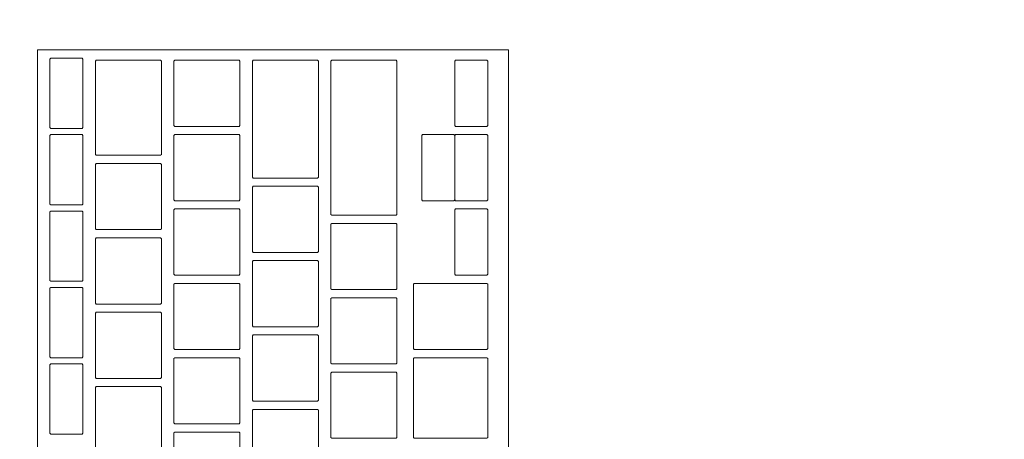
# Model space of a CAD drawing. Header units: metres. Extents: x -4 to 100, y -11 to 17.
# Tile 675 of 728: x 58.581 to 58.819, y 11.995 to 12.096. Entities that reach past the tile are written whole.
import ezdxf

# ---------------------------------------------------------------- set-up
doc = ezdxf.new("R2010")
doc.units = ezdxf.units.M
doc.header["$MEASUREMENT"] = 0
doc.linetypes.add('Wipeout_Contour', pattern=[1, 0, -1])
doc.layers.add('152 - Bemaßung_ Beschriftung.Ausbau', color=7, linetype='Continuous')
doc.layers.add('701 - Einrichtung.Möbel', color=7, linetype='Continuous')
doc.styles.add('ERSTELLTER_STIL_2', font='txt')
doc.dimstyles.new('ERSTELLTER_STIL__5', dxfattribs={"dimtxt": 0.1, "dimasz": 0.0532, "dimexe": 0.18, "dimexo": 0.0625, "dimgap": 0, "dimtad": 1, "dimtih": 1, "dimtoh": 1, "dimzin": 0, "dimdsep": 46, "dimtxsty": 'ERSTELLTER_STIL_2', "dimblk": 'ARROWHEAD_2', "dimblk1": 'ARROWHEAD_2', "dimblk2": 'ARROWHEAD_2', "dimcen": 0.09, "dimse1": 1, "dimse2": 1, "dimclrd": 7, "dimclre": 7, "dimclrt": 7, "dimazin": 0, "dimtfac": 1, "dimtdec": 4, "dimtmove": 0, "dimatfit": 3, "dimfxl": 1, "dimtolj": 1, "dimtzin": 0, "dimarcsym": 0})

# ---------------------------------------------------------------- blocks, each defined once
blk = doc.blocks.new('*D348')
at = {"layer": '152 - Bemaßung_ Beschriftung.Ausbau', "color": 7, "linetype": 'Continuous', "lineweight": 5}
for p, q in [((58.195, 15.3025), (58.195, 15.4075)), ((58.21521, 15.39), (58.17479, 15.32)), ((62.05523, 15.39), (62.01482, 15.32)), ((58.05, 15.355), (58.195, 15.355)), ((58.195, 15.355), (62.03503, 15.355))]:
    blk.add_line(p, q, dxfattribs=at)
at = {"layer": '152 - Bemaßung_ Beschriftung.Ausbau', "color": 7, "lineweight": 5, "insert": (59.98198, 15.375), "char_height": 0.1, "attachment_point": 7, "style": 'ERSTELLTER_STIL_2'}
blk.add_mtext('\\A1;{\\pql;\\fArial|b0|i0|c0|p38;3,84}', dxfattribs=at)
blk = doc.blocks.new('ARROWHEAD_2')
at = {"color": 0, "linetype": 'Continuous', "lineweight": 0}
for p, q in [((-0.3781, -0.655), (0.3781, 0.655)), ((0, 0), (-1, 0))]:
    blk.add_line(p, q, dxfattribs=at)

msp = doc.modelspace()

# ---------------------------------------------------------------- wipeouts: each hides what was drawn before it
at = {"color": 254, "linetype": 'Wipeout_Contour', "lineweight": 0, "ltscale": 362.227352}
msp.add_wipeout([(58.195, 10.68998), (60.395, 10.68998), (60.395, 11.48998), (58.995, 11.48998), (58.995, 12.68998), (58.195, 12.68998)], dxfattribs=at).dxf.layer = '701 - Einrichtung.Möbel'

# ---------------------------------------------------------------- next in the draw order: wipeouts: each hides what was drawn before it
at = {"color": 254, "linetype": 'Wipeout_Contour', "lineweight": 0, "ltscale": 239.402372}
msp.add_wipeout([(58.69891, 11.82684), (58.69891, 12.08884), (58.58491, 12.08884), (58.58491, 11.82684)], dxfattribs=at).dxf.layer = '701 - Einrichtung.Möbel'

# ---------------------------------------------------------------- next in the draw order: linework, layer by layer
at = {"layer": '701 - Einrichtung.Möbel', "color": 7, "linetype": 'Continuous', "lineweight": 5, "flags": 128}
msp.add_lwpolyline([(58.69891, 11.82684), (58.69891, 12.08884), (58.58491, 12.08884), (58.58491, 11.82684)], close=True, dxfattribs=at)

# ---------------------------------------------------------------- next in the draw order: wipeouts: each hides what was drawn before it
at = {"color": 254, "linetype": 'Wipeout_Contour', "lineweight": 0, "ltscale": 537.945913}
msp.add_wipeout([(58.59591, 12.07834), (58.59591, 12.08664), (58.59571, 12.08684), (58.58811, 12.08684), (58.58791, 12.08664), (58.58791, 12.07004), (58.58811, 12.06984), (58.59571, 12.06984), (58.59591, 12.07004)], dxfattribs=at).dxf.layer = '701 - Einrichtung.Möbel'
at = {"color": 254, "linetype": 'Wipeout_Contour', "lineweight": 0, "ltscale": 538.075863}
msp.add_wipeout([(58.61491, 12.07484), (58.61491, 12.08614), (58.61471, 12.08634), (58.59911, 12.08634), (58.59891, 12.08614), (58.59891, 12.06354), (58.59911, 12.06334), (58.61471, 12.06334), (58.61491, 12.06354)], dxfattribs=at).dxf.layer = '701 - Einrichtung.Möbel'
at = {"color": 254, "linetype": 'Wipeout_Contour', "lineweight": 0, "ltscale": 538.249455}
msp.add_wipeout([(58.63391, 12.07834), (58.63391, 12.08614), (58.63371, 12.08634), (58.61811, 12.08634), (58.61791, 12.08614), (58.61791, 12.07054), (58.61811, 12.07034), (58.63371, 12.07034), (58.63391, 12.07054)], dxfattribs=at).dxf.layer = '701 - Einrichtung.Möbel'
at = {"color": 254, "linetype": 'Wipeout_Contour', "lineweight": 0, "ltscale": 538.405964}
msp.add_wipeout([(58.65291, 12.07209), (58.65291, 12.08614), (58.65271, 12.08634), (58.63711, 12.08634), (58.63691, 12.08614), (58.63691, 12.05804), (58.63711, 12.05784), (58.65271, 12.05784), (58.65291, 12.05804)], dxfattribs=at).dxf.layer = '701 - Einrichtung.Möbel'
at = {"color": 254, "linetype": 'Wipeout_Contour', "lineweight": 0, "ltscale": 538.565486}
msp.add_wipeout([(58.67191, 12.06759), (58.67191, 12.08614), (58.67171, 12.08634), (58.65611, 12.08634), (58.65591, 12.08614), (58.65591, 12.04904), (58.65611, 12.04884), (58.67171, 12.04884), (58.67191, 12.04904)], dxfattribs=at).dxf.layer = '701 - Einrichtung.Möbel'
at = {"color": 254, "linetype": 'Wipeout_Contour', "lineweight": 0, "ltscale": 538.809679}
msp.add_wipeout([(58.69391, 12.07834), (58.69391, 12.08614), (58.69371, 12.08634), (58.68611, 12.08634), (58.68591, 12.08614), (58.68591, 12.07054), (58.68611, 12.07034), (58.69371, 12.07034), (58.69391, 12.07054)], dxfattribs=at).dxf.layer = '701 - Einrichtung.Möbel'
at = {"color": 254, "linetype": 'Wipeout_Contour', "lineweight": 0, "ltscale": 537.912293}
msp.add_wipeout([(58.59591, 12.05984), (58.59591, 12.06814), (58.59571, 12.06834), (58.58811, 12.06834), (58.58791, 12.06814), (58.58791, 12.05154), (58.58811, 12.05134), (58.59571, 12.05134), (58.59591, 12.05154)], dxfattribs=at).dxf.layer = '701 - Einrichtung.Möbel'
at = {"color": 254, "linetype": 'Wipeout_Contour', "lineweight": 0, "ltscale": 538.216761}
msp.add_wipeout([(58.63391, 12.06034), (58.63391, 12.06814), (58.63371, 12.06834), (58.61811, 12.06834), (58.61791, 12.06814), (58.61791, 12.05254), (58.61811, 12.05234), (58.63371, 12.05234), (58.63391, 12.05254)], dxfattribs=at).dxf.layer = '701 - Einrichtung.Möbel'
at = {"color": 254, "linetype": 'Wipeout_Contour', "lineweight": 0, "ltscale": 538.777019}
msp.add_wipeout([(58.69391, 12.06034), (58.69391, 12.06814), (58.69371, 12.06834), (58.68611, 12.06834), (58.68591, 12.06814), (58.68591, 12.05254), (58.68611, 12.05234), (58.69371, 12.05234), (58.69391, 12.05254)], dxfattribs=at).dxf.layer = '701 - Einrichtung.Möbel'
at = {"color": 254, "linetype": 'Wipeout_Contour', "lineweight": 0, "ltscale": 538.036575}
msp.add_wipeout([(58.61491, 12.05334), (58.61491, 12.06114), (58.61471, 12.06134), (58.59911, 12.06134), (58.59891, 12.06114), (58.59891, 12.04554), (58.59911, 12.04534), (58.61471, 12.04534), (58.61491, 12.04554)], dxfattribs=at).dxf.layer = '701 - Einrichtung.Möbel'
at = {"color": 254, "linetype": 'Wipeout_Contour', "lineweight": 0, "ltscale": 538.361573}
msp.add_wipeout([(58.65291, 12.04784), (58.65291, 12.05564), (58.65271, 12.05584), (58.63711, 12.05584), (58.63691, 12.05564), (58.63691, 12.04004), (58.63711, 12.03984), (58.65271, 12.03984), (58.65291, 12.04004)], dxfattribs=at).dxf.layer = '701 - Einrichtung.Möbel'
at = {"color": 254, "linetype": 'Wipeout_Contour', "lineweight": 0, "ltscale": 537.878721}
msp.add_wipeout([(58.59591, 12.04134), (58.59591, 12.04964), (58.59571, 12.04984), (58.58811, 12.04984), (58.58791, 12.04964), (58.58791, 12.03304), (58.58811, 12.03284), (58.59571, 12.03284), (58.59591, 12.03304)], dxfattribs=at).dxf.layer = '701 - Einrichtung.Möbel'
at = {"color": 254, "linetype": 'Wipeout_Contour', "lineweight": 0, "ltscale": 538.184113}
msp.add_wipeout([(58.63391, 12.04234), (58.63391, 12.05014), (58.63371, 12.05034), (58.61811, 12.05034), (58.61791, 12.05014), (58.61791, 12.03454), (58.61811, 12.03434), (58.63371, 12.03434), (58.63391, 12.03454)], dxfattribs=at).dxf.layer = '701 - Einrichtung.Möbel'
at = {"color": 254, "linetype": 'Wipeout_Contour', "lineweight": 0, "ltscale": 538.744405}
msp.add_wipeout([(58.69391, 12.04234), (58.69391, 12.05014), (58.69371, 12.05034), (58.68611, 12.05034), (58.68591, 12.05014), (58.68591, 12.03454), (58.68611, 12.03434), (58.69371, 12.03434), (58.69391, 12.03454)], dxfattribs=at).dxf.layer = '701 - Einrichtung.Möbel'
at = {"color": 254, "linetype": 'Wipeout_Contour', "lineweight": 0, "ltscale": 538.512762}
msp.add_wipeout([(58.67191, 12.03884), (58.67191, 12.04664), (58.67171, 12.04684), (58.65611, 12.04684), (58.65591, 12.04664), (58.65591, 12.03104), (58.65611, 12.03084), (58.67171, 12.03084), (58.67191, 12.03104)], dxfattribs=at).dxf.layer = '701 - Einrichtung.Möbel'
at = {"color": 254, "linetype": 'Wipeout_Contour', "lineweight": 0, "ltscale": 538.003936}
msp.add_wipeout([(58.61491, 12.03534), (58.61491, 12.04314), (58.61471, 12.04334), (58.59911, 12.04334), (58.59891, 12.04314), (58.59891, 12.02754), (58.59911, 12.02734), (58.61471, 12.02734), (58.61491, 12.02754)], dxfattribs=at).dxf.layer = '701 - Einrichtung.Möbel'
at = {"color": 254, "linetype": 'Wipeout_Contour', "lineweight": 0, "ltscale": 538.328969}
msp.add_wipeout([(58.65291, 12.02984), (58.65291, 12.03764), (58.65271, 12.03784), (58.63711, 12.03784), (58.63691, 12.03764), (58.63691, 12.02204), (58.63711, 12.02184), (58.65271, 12.02184), (58.65291, 12.02204)], dxfattribs=at).dxf.layer = '701 - Einrichtung.Möbel'
at = {"color": 254, "linetype": 'Wipeout_Contour', "lineweight": 0, "ltscale": 537.8452}
msp.add_wipeout([(58.59591, 12.02284), (58.59591, 12.03114), (58.59571, 12.03134), (58.58811, 12.03134), (58.58791, 12.03114), (58.58791, 12.01454), (58.58811, 12.01434), (58.59571, 12.01434), (58.59591, 12.01454)], dxfattribs=at).dxf.layer = '701 - Einrichtung.Möbel'
at = {"color": 254, "linetype": 'Wipeout_Contour', "lineweight": 0, "ltscale": 538.151513}
msp.add_wipeout([(58.63391, 12.02434), (58.63391, 12.03214), (58.63371, 12.03234), (58.61811, 12.03234), (58.61791, 12.03214), (58.61791, 12.01654), (58.61811, 12.01634), (58.63371, 12.01634), (58.63391, 12.01654)], dxfattribs=at).dxf.layer = '701 - Einrichtung.Möbel'
at = {"color": 254, "linetype": 'Wipeout_Contour', "lineweight": 0, "ltscale": 538.672633}
msp.add_wipeout([(58.69391, 12.02434), (58.69391, 12.03214), (58.69371, 12.03234), (58.67611, 12.03234), (58.67591, 12.03214), (58.67591, 12.01654), (58.67611, 12.01634), (58.69371, 12.01634), (58.69391, 12.01654)], dxfattribs=at).dxf.layer = '701 - Einrichtung.Möbel'
at = {"color": 254, "linetype": 'Wipeout_Contour', "lineweight": 0, "ltscale": 538.48019}
msp.add_wipeout([(58.67191, 12.02084), (58.67191, 12.02864), (58.67171, 12.02884), (58.65611, 12.02884), (58.65591, 12.02864), (58.65591, 12.01304), (58.65611, 12.01284), (58.67171, 12.01284), (58.67191, 12.01304)], dxfattribs=at).dxf.layer = '701 - Einrichtung.Möbel'
at = {"color": 254, "linetype": 'Wipeout_Contour', "lineweight": 0, "ltscale": 537.971343}
msp.add_wipeout([(58.61491, 12.01734), (58.61491, 12.02514), (58.61471, 12.02534), (58.59911, 12.02534), (58.59891, 12.02514), (58.59891, 12.00954), (58.59911, 12.00934), (58.61471, 12.00934), (58.61491, 12.00954)], dxfattribs=at).dxf.layer = '701 - Einrichtung.Möbel'
at = {"color": 254, "linetype": 'Wipeout_Contour', "lineweight": 0, "ltscale": 538.296411}
msp.add_wipeout([(58.65291, 12.01184), (58.65291, 12.01964), (58.65271, 12.01984), (58.63711, 12.01984), (58.63691, 12.01964), (58.63691, 12.00404), (58.63711, 12.00384), (58.65271, 12.00384), (58.65291, 12.00404)], dxfattribs=at).dxf.layer = '701 - Einrichtung.Möbel'
at = {"color": 254, "linetype": 'Wipeout_Contour', "lineweight": 0, "ltscale": 538.118959}
msp.add_wipeout([(58.63391, 12.00634), (58.63391, 12.01414), (58.63371, 12.01434), (58.61811, 12.01434), (58.61791, 12.01414), (58.61791, 11.99854), (58.61811, 11.99834), (58.63371, 11.99834), (58.63391, 11.99854)], dxfattribs=at).dxf.layer = '701 - Einrichtung.Möbel'
at = {"color": 254, "linetype": 'Wipeout_Contour', "lineweight": 0, "ltscale": 538.637082}
msp.add_wipeout([(58.69391, 12.00459), (58.69391, 12.01414), (58.69371, 12.01434), (58.67611, 12.01434), (58.67591, 12.01414), (58.67591, 11.99504), (58.67611, 11.99484), (58.69371, 11.99484), (58.69391, 11.99504)], dxfattribs=at).dxf.layer = '701 - Einrichtung.Möbel'
at = {"color": 254, "linetype": 'Wipeout_Contour', "lineweight": 0, "ltscale": 537.811727}
msp.add_wipeout([(58.59591, 12.00434), (58.59591, 12.01264), (58.59571, 12.01284), (58.58811, 12.01284), (58.58791, 12.01264), (58.58791, 11.99604), (58.58811, 11.99584), (58.59571, 11.99584), (58.59591, 11.99604)], dxfattribs=at).dxf.layer = '701 - Einrichtung.Möbel'
at = {"color": 254, "linetype": 'Wipeout_Contour', "lineweight": 0, "ltscale": 538.447666}
msp.add_wipeout([(58.67191, 12.00284), (58.67191, 12.01064), (58.67171, 12.01084), (58.65611, 12.01084), (58.65591, 12.01064), (58.65591, 11.99504), (58.65611, 11.99484), (58.67171, 11.99484), (58.67191, 11.99504)], dxfattribs=at).dxf.layer = '701 - Einrichtung.Möbel'
at = {"color": 254, "linetype": 'Wipeout_Contour', "lineweight": 0, "ltscale": 537.938797}
msp.add_wipeout([(58.61491, 11.99934), (58.61491, 12.00714), (58.61471, 12.00734), (58.59911, 12.00734), (58.59891, 12.00714), (58.59891, 11.99154), (58.59911, 11.99134), (58.61471, 11.99134), (58.61491, 11.99154)], dxfattribs=at).dxf.layer = '701 - Einrichtung.Möbel'
at = {"color": 254, "linetype": 'Wipeout_Contour', "lineweight": 0, "ltscale": 538.263899}
msp.add_wipeout([(58.65291, 11.99384), (58.65291, 12.00164), (58.65271, 12.00184), (58.63711, 12.00184), (58.63691, 12.00164), (58.63691, 11.98604), (58.63711, 11.98584), (58.65271, 11.98584), (58.65291, 11.98604)], dxfattribs=at).dxf.layer = '701 - Einrichtung.Möbel'
at = {"color": 254, "linetype": 'Wipeout_Contour', "lineweight": 0, "ltscale": 538.086452}
msp.add_wipeout([(58.63391, 11.98834), (58.63391, 11.99614), (58.63371, 11.99634), (58.61811, 11.99634), (58.61791, 11.99614), (58.61791, 11.98054), (58.61811, 11.98034), (58.63371, 11.98034), (58.63391, 11.98054)], dxfattribs=at).dxf.layer = '701 - Einrichtung.Möbel'

# ---------------------------------------------------------------- next in the draw order: linework, layer by layer
at = {"layer": '701 - Einrichtung.Möbel', "color": 7, "linetype": 'Continuous', "lineweight": 5, "flags": 128}
for points in [[(58.59591, 12.07834), (58.59591, 12.08664), (58.59571, 12.08684), (58.58811, 12.08684), (58.58791, 12.08664), (58.58791, 12.07004), (58.58811, 12.06984), (58.59571, 12.06984), (58.59591, 12.07004)], [(58.61491, 12.07484), (58.61491, 12.08614), (58.61471, 12.08634), (58.59911, 12.08634), (58.59891, 12.08614), (58.59891, 12.06354), (58.59911, 12.06334), (58.61471, 12.06334), (58.61491, 12.06354)], [(58.63391, 12.07834), (58.63391, 12.08614), (58.63371, 12.08634), (58.61811, 12.08634), (58.61791, 12.08614), (58.61791, 12.07054), (58.61811, 12.07034), (58.63371, 12.07034), (58.63391, 12.07054)], [(58.65291, 12.07209), (58.65291, 12.08614), (58.65271, 12.08634), (58.63711, 12.08634), (58.63691, 12.08614), (58.63691, 12.05804), (58.63711, 12.05784), (58.65271, 12.05784), (58.65291, 12.05804)], [(58.67191, 12.06759), (58.67191, 12.08614), (58.67171, 12.08634), (58.65611, 12.08634), (58.65591, 12.08614), (58.65591, 12.04904), (58.65611, 12.04884), (58.67171, 12.04884), (58.67191, 12.04904)], [(58.69391, 12.07834), (58.69391, 12.08614), (58.69371, 12.08634), (58.68611, 12.08634), (58.68591, 12.08614), (58.68591, 12.07054), (58.68611, 12.07034), (58.69371, 12.07034), (58.69391, 12.07054)], [(58.59591, 12.05984), (58.59591, 12.06814), (58.59571, 12.06834), (58.58811, 12.06834), (58.58791, 12.06814), (58.58791, 12.05154), (58.58811, 12.05134), (58.59571, 12.05134), (58.59591, 12.05154)], [(58.63391, 12.06034), (58.63391, 12.06814), (58.63371, 12.06834), (58.61811, 12.06834), (58.61791, 12.06814), (58.61791, 12.05254), (58.61811, 12.05234), (58.63371, 12.05234), (58.63391, 12.05254)], [(58.69391, 12.06034), (58.69391, 12.06814), (58.69371, 12.06834), (58.68611, 12.06834), (58.68591, 12.06814), (58.68591, 12.05254), (58.68611, 12.05234), (58.69371, 12.05234), (58.69391, 12.05254)], [(58.61491, 12.05334), (58.61491, 12.06114), (58.61471, 12.06134), (58.59911, 12.06134), (58.59891, 12.06114), (58.59891, 12.04554), (58.59911, 12.04534), (58.61471, 12.04534), (58.61491, 12.04554)], [(58.65291, 12.04784), (58.65291, 12.05564), (58.65271, 12.05584), (58.63711, 12.05584), (58.63691, 12.05564), (58.63691, 12.04004), (58.63711, 12.03984), (58.65271, 12.03984), (58.65291, 12.04004)], [(58.59591, 12.04134), (58.59591, 12.04964), (58.59571, 12.04984), (58.58811, 12.04984), (58.58791, 12.04964), (58.58791, 12.03304), (58.58811, 12.03284), (58.59571, 12.03284), (58.59591, 12.03304)], [(58.63391, 12.04234), (58.63391, 12.05014), (58.63371, 12.05034), (58.61811, 12.05034), (58.61791, 12.05014), (58.61791, 12.03454), (58.61811, 12.03434), (58.63371, 12.03434), (58.63391, 12.03454)], [(58.69391, 12.04234), (58.69391, 12.05014), (58.69371, 12.05034), (58.68611, 12.05034), (58.68591, 12.05014), (58.68591, 12.03454), (58.68611, 12.03434), (58.69371, 12.03434), (58.69391, 12.03454)], [(58.67191, 12.03884), (58.67191, 12.04664), (58.67171, 12.04684), (58.65611, 12.04684), (58.65591, 12.04664), (58.65591, 12.03104), (58.65611, 12.03084), (58.67171, 12.03084), (58.67191, 12.03104)], [(58.61491, 12.03534), (58.61491, 12.04314), (58.61471, 12.04334), (58.59911, 12.04334), (58.59891, 12.04314), (58.59891, 12.02754), (58.59911, 12.02734), (58.61471, 12.02734), (58.61491, 12.02754)], [(58.65291, 12.02984), (58.65291, 12.03764), (58.65271, 12.03784), (58.63711, 12.03784), (58.63691, 12.03764), (58.63691, 12.02204), (58.63711, 12.02184), (58.65271, 12.02184), (58.65291, 12.02204)], [(58.59591, 12.02284), (58.59591, 12.03114), (58.59571, 12.03134), (58.58811, 12.03134), (58.58791, 12.03114), (58.58791, 12.01454), (58.58811, 12.01434), (58.59571, 12.01434), (58.59591, 12.01454)], [(58.63391, 12.02434), (58.63391, 12.03214), (58.63371, 12.03234), (58.61811, 12.03234), (58.61791, 12.03214), (58.61791, 12.01654), (58.61811, 12.01634), (58.63371, 12.01634), (58.63391, 12.01654)], [(58.69391, 12.02434), (58.69391, 12.03214), (58.69371, 12.03234), (58.67611, 12.03234), (58.67591, 12.03214), (58.67591, 12.01654), (58.67611, 12.01634), (58.69371, 12.01634), (58.69391, 12.01654)], [(58.67191, 12.02084), (58.67191, 12.02864), (58.67171, 12.02884), (58.65611, 12.02884), (58.65591, 12.02864), (58.65591, 12.01304), (58.65611, 12.01284), (58.67171, 12.01284), (58.67191, 12.01304)], [(58.61491, 12.01734), (58.61491, 12.02514), (58.61471, 12.02534), (58.59911, 12.02534), (58.59891, 12.02514), (58.59891, 12.00954), (58.59911, 12.00934), (58.61471, 12.00934), (58.61491, 12.00954)], [(58.65291, 12.01184), (58.65291, 12.01964), (58.65271, 12.01984), (58.63711, 12.01984), (58.63691, 12.01964), (58.63691, 12.00404), (58.63711, 12.00384), (58.65271, 12.00384), (58.65291, 12.00404)], [(58.63391, 12.00634), (58.63391, 12.01414), (58.63371, 12.01434), (58.61811, 12.01434), (58.61791, 12.01414), (58.61791, 11.99854), (58.61811, 11.99834), (58.63371, 11.99834), (58.63391, 11.99854)], [(58.69391, 12.00459), (58.69391, 12.01414), (58.69371, 12.01434), (58.67611, 12.01434), (58.67591, 12.01414), (58.67591, 11.99504), (58.67611, 11.99484), (58.69371, 11.99484), (58.69391, 11.99504)], [(58.59591, 12.00434), (58.59591, 12.01264), (58.59571, 12.01284), (58.58811, 12.01284), (58.58791, 12.01264), (58.58791, 11.99604), (58.58811, 11.99584), (58.59571, 11.99584), (58.59591, 11.99604)], [(58.67191, 12.00284), (58.67191, 12.01064), (58.67171, 12.01084), (58.65611, 12.01084), (58.65591, 12.01064), (58.65591, 11.99504), (58.65611, 11.99484), (58.67171, 11.99484), (58.67191, 11.99504)], [(58.61491, 11.99934), (58.61491, 12.00714), (58.61471, 12.00734), (58.59911, 12.00734), (58.59891, 12.00714), (58.59891, 11.99154), (58.59911, 11.99134), (58.61471, 11.99134), (58.61491, 11.99154)], [(58.65291, 11.99384), (58.65291, 12.00164), (58.65271, 12.00184), (58.63711, 12.00184), (58.63691, 12.00164), (58.63691, 11.98604), (58.63711, 11.98584), (58.65271, 11.98584), (58.65291, 11.98604)], [(58.63391, 11.98834), (58.63391, 11.99614), (58.63371, 11.99634), (58.61811, 11.99634), (58.61791, 11.99614), (58.61791, 11.98054), (58.61811, 11.98034), (58.63371, 11.98034), (58.63391, 11.98054)]]:
    msp.add_lwpolyline(points, close=True, dxfattribs=at)

# ---------------------------------------------------------------- next in the draw order: wipeouts: each hides what was drawn before it
at = {"color": 254, "linetype": 'Wipeout_Contour', "lineweight": 0, "ltscale": 538.706498}
msp.add_wipeout([(58.68591, 12.06034), (58.68591, 12.06814), (58.68571, 12.06834), (58.67811, 12.06834), (58.67791, 12.06814), (58.67791, 12.05254), (58.67811, 12.05234), (58.68571, 12.05234), (58.68591, 12.05254)], dxfattribs=at).dxf.layer = '701 - Einrichtung.Möbel'

# ---------------------------------------------------------------- next in the draw order: linework, layer by layer
at = {"layer": '701 - Einrichtung.Möbel', "color": 7, "linetype": 'Continuous', "lineweight": 5, "flags": 128}
msp.add_lwpolyline([(58.68591, 12.06034), (58.68591, 12.06814), (58.68571, 12.06834), (58.67811, 12.06834), (58.67791, 12.06814), (58.67791, 12.05254), (58.67811, 12.05234), (58.68571, 12.05234), (58.68591, 12.05254)], close=True, dxfattribs=at)

# ---------------------------------------------------------------- next in the draw order: dimensions: what is measured, and where the dimension line sits
at = {"layer": '152 - Bemaßung_ Beschriftung.Ausbau', "color": 7, "linetype": 'Continuous', "lineweight": 5}
dim = msp.add_linear_dim(base=(62.03503, 15.355), p1=(58.195, 10.61499), p2=(62.03503, 13.455), angle=0, dimstyle='ERSTELLTER_STIL__5', dxfattribs=at)
dim.commit()
dim.dimension.update_dxf_attribs({"geometry": '*D348', "text_midpoint": (60.11187, 15.425), "dimtype": 160})

doc.saveas('drawing.dxf')
